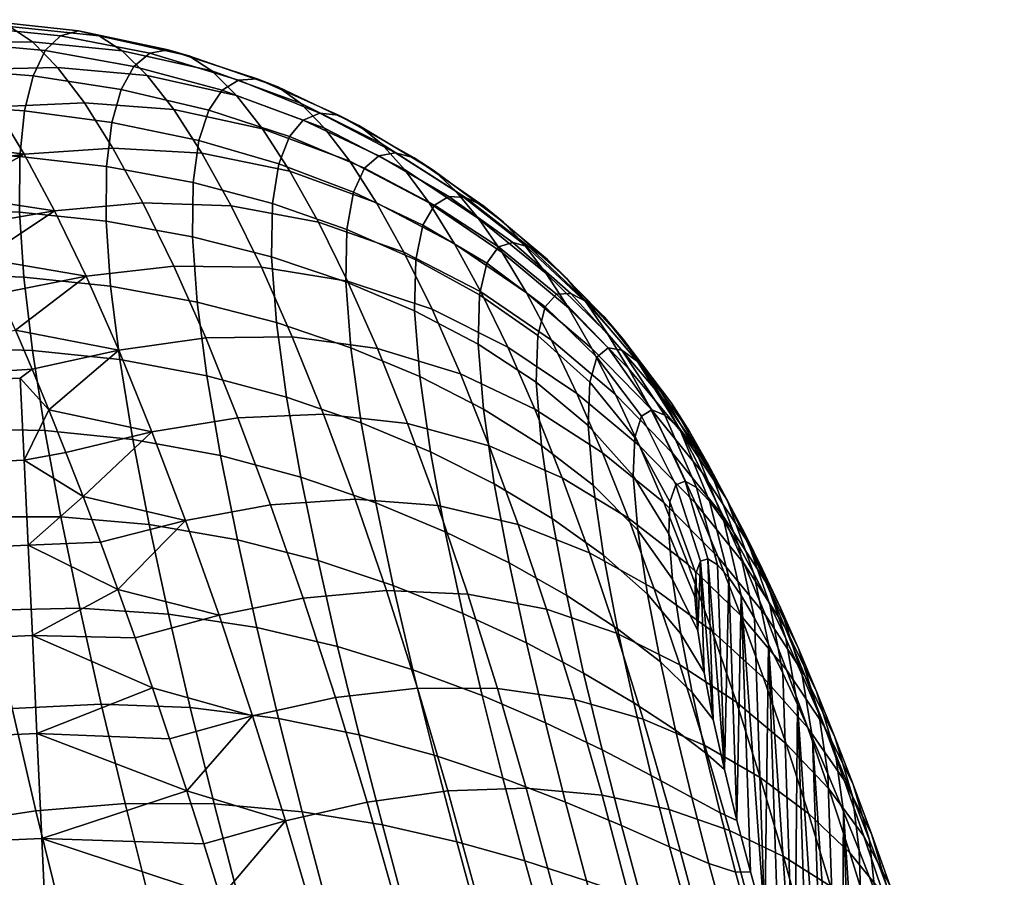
# Model space of a CAD drawing. Extents: x -120 to 2831, y -92 to 75.
# Tile 218 of 643: x 1072 to 1091, y 39 to 55. Entities that reach past the tile are written whole.
import ezdxf

# ---------------------------------------------------------------- set-up
doc = ezdxf.new("R2010")
doc.units = 0
doc.layers.add('GLASS', color=18, linetype='CONTINUOUS')

msp = doc.modelspace()

# ---------------------------------------------------------------- meshes
at = {"layer": 'GLASS'}
mesh = msp.add_polyface(dxfattribs=at)
corners = [(1071.797, 50.1, 93.382), (1070.125, 50.162, 93.488), (1070.284, 48.736, 95.112), (1071.964, 48.685, 94.977), (1073.474, 49.922, 93.214), (1073.65, 48.507, 94.776), (1071.714, 51.356, 91.643), (1070.045, 51.429, 91.726), (1073.387, 51.177, 91.491), (1071.719, 52.43, 89.784), (1070.046, 52.518, 89.849), (1073.396, 52.237, 89.639), (1071.808, 53.308, 87.836), (1070.126, 53.419, 87.878), (1073.497, 53.085, 87.704), (1071.975, 53.989, 85.828), (1070.281, 54.124, 85.837), (1073.677, 53.726, 85.722), (1072.21, 54.473, 83.779), (1070.503, 54.631, 83.746), (1073.924, 54.17, 83.716), (1070.788, 54.936, 81.624), (1069.088, 54.976, 81.46), (1068.815, 54.672, 83.629), (1072.506, 54.761, 81.707), (1074.229, 54.422, 81.7), (1071.13, 55.04, 79.489), (1069.421, 55.071, 79.278), (1072.856, 54.857, 79.627), (1074.585, 54.49, 79.684), (1071.524, 54.942, 77.36), (1069.808, 54.956, 77.105), (1073.255, 54.76, 77.554), (1074.987, 54.375, 77.682), (1071.965, 54.645, 75.254), (1070.245, 54.634, 74.959), (1073.697, 54.472, 75.504), (1072.448, 54.15, 73.19), (1070.727, 54.109, 72.861), (1074.178, 53.996, 73.491), (1072.967, 53.464, 71.184), (1071.249, 53.387, 70.828), (1074.693, 53.336, 71.533), (1073.519, 52.591, 69.254), (1071.806, 52.475, 68.878), (1074.097, 51.537, 67.416), (1072.392, 51.381, 67.029), (1074.695, 50.312, 65.685), (1073.002, 50.115, 65.296), (1068.776, 54.256, 73.566), (1069.277, 53.591, 71.479), (1069.819, 52.729, 69.476), (1069.544, 53.184, 70.466), (1070.396, 51.682, 67.573), (1070.104, 52.228, 68.511), (1070.696, 51.092, 66.665), (1071.003, 50.459, 65.788), (1071.634, 49.072, 64.136), (1071.316, 49.785, 64.944), (1073.631, 48.689, 63.695)]
mesh.append_faces([[corners[k] for k in face] for face in [(0, 1, 2, 3), (4, 0, 3, 5), (6, 7, 1, 0), (8, 6, 0, 4), (9, 10, 7, 6), (11, 9, 6, 8), (12, 13, 10, 9), (14, 12, 9, 11), (15, 16, 13, 12), (17, 15, 12, 14), (18, 19, 16, 15), (20, 18, 15, 17), (21, 22, 23, 19), (24, 21, 19, 18), (25, 24, 18, 20), (26, 27, 22, 21), (28, 26, 21, 24), (29, 28, 24, 25), (30, 31, 27, 26), (32, 30, 26, 28), (33, 32, 28, 29), (34, 35, 31, 30), (36, 34, 30, 32), (37, 38, 35, 34), (39, 37, 34, 36), (40, 41, 38, 37), (42, 40, 37, 39), (43, 44, 41, 40), (45, 46, 44, 43), (47, 48, 46, 45), (38, 49, 35, 35), (41, 50, 38, 38), (44, 51, 52, 41), (44, 53, 54, 54), (46, 55, 53, 53), (44, 54, 51, 51), (44, 46, 53, 53), (56, 55, 46, 46), (48, 56, 46, 46), (57, 58, 48, 48), (56, 48, 58, 58), (59, 57, 48, 48), (52, 50, 41, 41)]])
mesh = msp.add_polyface(dxfattribs=at)
corners = [(1075.146, 49.618, 92.972), (1073.474, 49.922, 93.214), (1073.65, 48.507, 94.776), (1075.332, 48.193, 94.497), (1075.055, 50.878, 91.261), (1073.387, 51.177, 91.491), (1076.584, 50.488, 90.975), (1076.678, 49.22, 92.672), (1078.016, 50.009, 90.634), (1078.113, 48.736, 92.312), (1075.068, 51.924, 89.409), (1073.396, 52.237, 89.639), (1076.601, 51.519, 89.122), (1078.036, 51.02, 88.784), (1075.179, 52.735, 87.48), (1073.497, 53.085, 87.704), (1076.722, 52.287, 87.197), (1078.166, 51.741, 86.868), (1075.372, 53.323, 85.523), (1073.677, 53.726, 85.722), (1076.926, 52.814, 85.263), (1078.379, 52.201, 84.961), (1075.631, 53.708, 83.561), (1073.924, 54.17, 83.716), (1077.194, 53.131, 83.347), (1078.654, 52.443, 83.096), (1075.944, 53.905, 81.607), (1074.229, 54.422, 81.7), (1077.513, 53.263, 81.458), (1078.975, 52.502, 81.277), (1076.304, 53.926, 79.667), (1074.585, 54.49, 79.684), (1077.874, 53.226, 79.599), (1079.334, 52.4, 79.506), (1076.705, 53.776, 77.75), (1074.987, 54.375, 77.682), (1078.27, 53.029, 77.774), (1075.427, 54.081, 75.704), (1073.697, 54.472, 75.504), (1073.255, 54.76, 77.554), (1077.14, 53.459, 75.862), (1078.697, 52.679, 75.986), (1075.902, 53.609, 73.764), (1074.178, 53.996, 73.491), (1077.605, 52.979, 74.015), (1079.15, 52.179, 74.241), (1076.407, 52.963, 71.874), (1074.693, 53.336, 71.533), (1078.096, 52.337, 72.218), (1075.235, 52.494, 69.643), (1073.519, 52.591, 69.254), (1072.967, 53.464, 71.184), (1076.937, 52.146, 70.049), (1078.609, 51.536, 70.482), (1075.801, 51.478, 67.838), (1074.097, 51.537, 67.416), (1077.486, 51.163, 68.303), (1079.138, 50.582, 68.821), (1076.385, 50.293, 66.132), (1074.695, 50.312, 65.685), (1078.052, 50.018, 66.649), (1075.31, 48.924, 64.078), (1073.631, 48.689, 63.695), (1073.002, 50.115, 65.296), (1076.982, 48.948, 64.542), (1078.628, 48.719, 65.103)]
mesh.append_faces([[corners[k] for k in face] for face in [(0, 1, 2, 3), (4, 5, 1, 0), (6, 4, 0, 7), (8, 6, 7, 9), (10, 11, 5, 4), (12, 10, 4, 6), (13, 12, 6, 8), (14, 15, 11, 10), (16, 14, 10, 12), (17, 16, 12, 13), (18, 19, 15, 14), (20, 18, 14, 16), (21, 20, 16, 17), (22, 23, 19, 18), (24, 22, 18, 20), (25, 24, 20, 21), (26, 27, 23, 22), (28, 26, 22, 24), (29, 28, 24, 25), (30, 31, 27, 26), (32, 30, 26, 28), (33, 32, 28, 29), (34, 35, 31, 30), (36, 34, 30, 32), (37, 38, 39, 35), (40, 37, 35, 34), (41, 40, 34, 36), (42, 43, 38, 37), (44, 42, 37, 40), (45, 44, 40, 41), (46, 47, 43, 42), (48, 46, 42, 44), (49, 50, 51, 47), (52, 49, 47, 46), (53, 52, 46, 48), (54, 55, 50, 49), (56, 54, 49, 52), (57, 56, 52, 53), (58, 59, 55, 54), (60, 58, 54, 56), (61, 62, 63, 59), (64, 61, 59, 58), (65, 64, 58, 60)]])
mesh = msp.add_polyface(dxfattribs=at)
corners = [(1079.446, 48.177, 91.89), (1078.113, 48.736, 92.312), (1078.315, 47.286, 93.749), (1079.653, 46.723, 93.272), (1080.674, 47.548, 91.401), (1080.883, 46.104, 92.717), (1081.794, 46.85, 90.835), (1082.001, 45.437, 92.069), (1079.346, 49.446, 90.241), (1078.016, 50.009, 90.634), (1080.574, 48.802, 89.797), (1081.695, 48.069, 89.298), (1079.37, 50.433, 88.406), (1078.036, 51.02, 88.784), (1080.6, 49.754, 87.994), (1081.723, 48.973, 87.555), (1079.506, 51.102, 86.508), (1078.166, 51.741, 86.868), (1080.74, 50.366, 86.133), (1081.864, 49.524, 85.756), (1079.726, 51.491, 84.638), (1078.379, 52.201, 84.961), (1080.964, 50.683, 84.314), (1082.087, 49.771, 84.008), (1080.005, 51.655, 82.83), (1078.654, 52.443, 83.096), (1081.243, 50.77, 82.574), (1080.326, 51.638, 81.089), (1078.975, 52.502, 81.277), (1081.562, 50.678, 80.919), (1080.681, 51.467, 79.41), (1079.334, 52.4, 79.506), (1081.909, 50.441, 79.339), (1079.724, 52.149, 77.779), (1078.27, 53.029, 77.774), (1077.874, 53.226, 79.599), (1081.061, 51.16, 77.789), (1082.277, 50.077, 77.827), (1080.14, 51.759, 76.098), (1078.697, 52.679, 75.986), (1081.464, 50.726, 76.221), (1080.578, 51.233, 74.467), (1079.15, 52.179, 74.241), (1081.884, 50.172, 74.709), (1079.625, 51.533, 72.549), (1078.096, 52.337, 72.218), (1077.605, 52.979, 74.015), (1081.034, 50.577, 72.889), (1082.32, 49.503, 73.252), (1080.118, 50.743, 70.917), (1078.609, 51.536, 70.482), (1081.505, 49.793, 71.372), (1080.625, 49.812, 69.355), (1079.138, 50.582, 68.821), (1081.988, 48.884, 69.922), (1079.681, 49.477, 67.245), (1078.052, 50.018, 66.649), (1077.486, 51.163, 68.303), (1081.143, 48.745, 67.874), (1082.479, 47.853, 68.547), (1080.232, 48.228, 65.768), (1078.628, 48.719, 65.103), (1081.667, 47.546, 66.484), (1080.787, 46.841, 64.404), (1079.21, 47.273, 63.677), (1082.195, 46.221, 65.197), (1079.793, 45.689, 62.387), (1078.195, 45.812, 61.766), (1077.587, 47.45, 63.082)]
mesh.append_faces([[corners[k] for k in face] for face in [(0, 1, 2, 3), (4, 0, 3, 5), (6, 4, 5, 7), (8, 9, 1, 0), (10, 8, 0, 4), (11, 10, 4, 6), (12, 13, 9, 8), (14, 12, 8, 10), (15, 14, 10, 11), (16, 17, 13, 12), (18, 16, 12, 14), (19, 18, 14, 15), (20, 21, 17, 16), (22, 20, 16, 18), (23, 22, 18, 19), (24, 25, 21, 20), (26, 24, 20, 22), (27, 28, 25, 24), (29, 27, 24, 26), (30, 31, 28, 27), (32, 30, 27, 29), (33, 34, 35, 31), (36, 33, 31, 30), (37, 36, 30, 32), (38, 39, 34, 33), (40, 38, 33, 36), (41, 42, 39, 38), (43, 41, 38, 40), (44, 45, 46, 42), (47, 44, 42, 41), (48, 47, 41, 43), (49, 50, 45, 44), (51, 49, 44, 47), (52, 53, 50, 49), (54, 52, 49, 51), (55, 56, 57, 53), (58, 55, 53, 52), (59, 58, 52, 54), (60, 61, 56, 55), (62, 60, 55, 58), (63, 64, 61, 60), (65, 63, 60, 62), (66, 67, 68, 64)]])
mesh = msp.add_polyface(dxfattribs=at)
corners = [(1082.697, 47.233, 88.735), (1081.695, 48.069, 89.298), (1081.794, 46.85, 90.835), (1082.793, 46.078, 90.171), (1082.726, 48.072, 87.092), (1081.723, 48.973, 87.555), (1083.596, 47.003, 86.603), (1083.569, 46.258, 88.085), (1082.864, 48.556, 85.393), (1081.864, 49.524, 85.756), (1083.726, 47.412, 85.063), (1084.389, 46.085, 84.805), (1084.277, 45.758, 86.109), (1083.081, 48.736, 83.748), (1082.087, 49.771, 84.008), (1083.929, 47.533, 83.567), (1084.568, 46.16, 83.52), (1082.363, 49.785, 82.353), (1081.243, 50.77, 82.574), (1080.964, 50.683, 84.314), (1083.348, 48.687, 82.199), (1084.178, 47.435, 82.158), (1084.791, 46.039, 82.294), (1082.674, 49.624, 80.793), (1081.562, 50.678, 80.919), (1083.647, 48.467, 80.75), (1084.458, 47.176, 80.843), (1085.043, 45.771, 81.137), (1083.01, 49.324, 79.32), (1081.909, 50.441, 79.339), (1083.968, 48.117, 79.391), (1084.758, 46.794, 79.612), (1083.364, 48.91, 77.922), (1082.277, 50.077, 77.827), (1084.304, 47.662, 78.112), (1085.072, 46.317, 78.458), (1082.664, 49.6, 76.377), (1081.464, 50.726, 76.221), (1081.061, 51.16, 77.789), (1083.733, 48.394, 76.592), (1084.652, 47.117, 76.904), (1085.396, 45.76, 77.373), (1083.065, 49.018, 74.986), (1081.884, 50.172, 74.709), (1084.113, 47.788, 75.325), (1085.009, 46.495, 75.76), (1083.479, 48.336, 73.655), (1082.32, 49.503, 73.252), (1084.503, 47.097, 74.12), (1085.374, 45.801, 74.677), (1082.767, 48.722, 71.857), (1081.505, 49.793, 71.372), (1081.034, 50.577, 72.889), (1083.902, 47.559, 72.384), (1084.9, 46.326, 72.974), (1083.224, 47.833, 70.526), (1081.988, 48.884, 69.922), (1084.332, 46.691, 71.177), (1085.303, 45.479, 71.89), (1083.688, 46.839, 69.267), (1082.479, 47.853, 68.547), (1084.767, 45.733, 70.036), (1082.976, 46.706, 67.258), (1081.667, 47.546, 66.484), (1081.143, 48.745, 67.874), (1084.156, 45.744, 68.086)]
mesh.append_faces([[corners[k] for k in face] for face in [(0, 1, 2, 3), (4, 5, 1, 0), (6, 4, 0, 7), (8, 9, 5, 4), (10, 8, 4, 6), (11, 10, 6, 12), (13, 14, 9, 8), (15, 13, 8, 10), (16, 15, 10, 11), (17, 18, 19, 14), (20, 17, 14, 13), (21, 20, 13, 15), (22, 21, 15, 16), (23, 24, 18, 17), (25, 23, 17, 20), (26, 25, 20, 21), (27, 26, 21, 22), (28, 29, 24, 23), (30, 28, 23, 25), (31, 30, 25, 26), (32, 33, 29, 28), (34, 32, 28, 30), (35, 34, 30, 31), (36, 37, 38, 33), (39, 36, 33, 32), (40, 39, 32, 34), (41, 40, 34, 35), (42, 43, 37, 36), (44, 42, 36, 39), (45, 44, 39, 40), (46, 47, 43, 42), (48, 46, 42, 44), (49, 48, 44, 45), (50, 51, 52, 47), (53, 50, 47, 46), (54, 53, 46, 48), (55, 56, 51, 50), (57, 55, 50, 53), (58, 57, 53, 54), (59, 60, 56, 55), (61, 59, 55, 57), (62, 63, 64, 60), (65, 62, 60, 59)]])
mesh = msp.add_polyface(dxfattribs=at)
corners = [(1071.964, 43.175, 59.641), (1071.881, 44.919, 60.664), (1073.612, 44.068, 60.107), (1072.944, 45.863, 61.283), (1071.802, 46.564, 61.839), (1072.612, 46.715, 61.936), (1074.281, 42.168, 59.111), (1072.052, 41.282, 58.753), (1073.946, 43.13, 59.586), (1073.277, 44.98, 60.673), (1074.593, 43.592, 98.428), (1072.877, 43.704, 98.787), (1073.293, 41.852, 99.714), (1075.012, 41.789, 99.303), (1076.299, 43.33, 97.942), (1076.719, 41.576, 98.743), (1077.859, 42.962, 97.369), (1078.276, 41.259, 98.084), (1074.221, 45.322, 97.382), (1072.512, 45.469, 97.685), (1075.922, 45.025, 96.972), (1077.48, 44.625, 96.486), (1078.932, 44.142, 95.916), (1079.311, 42.515, 96.704), (1073.903, 46.965, 96.166), (1072.205, 47.135, 96.414), (1075.596, 46.651, 95.827), (1077.147, 46.237, 95.422), (1078.596, 45.739, 94.942), (1073.65, 48.507, 94.776), (1071.964, 48.685, 94.977), (1075.332, 48.193, 94.497), (1076.873, 47.782, 94.157), (1078.315, 47.286, 93.749), (1076.678, 49.22, 92.672), (1075.146, 49.618, 92.972), (1078.113, 48.736, 92.312), (1075.934, 47.384, 62.609), (1074.272, 47.113, 62.239), (1073.631, 48.689, 63.695), (1075.31, 48.924, 64.078), (1077.587, 47.45, 63.082), (1076.982, 48.948, 64.542), (1079.21, 47.273, 63.677), (1078.628, 48.719, 65.103), (1076.564, 45.704, 61.292), (1074.92, 45.401, 60.943), (1078.195, 45.812, 61.766), (1077.193, 43.897, 60.141), (1075.57, 43.569, 59.818), (1078.8, 44.045, 60.608), (1077.815, 41.977, 59.167), (1076.215, 41.629, 58.875), (1079.398, 42.163, 59.622), (1072.282, 47.536, 62.63), (1071.956, 48.322, 63.364), (1072.944, 45.863, 61.283), (1072.612, 46.715, 61.936), (1073.277, 44.98, 60.673), (1073.946, 43.13, 59.586), (1073.612, 44.068, 60.107), (1074.281, 42.168, 59.111)]
mesh.append_faces([[corners[k] for k in face] for face in [(0, 1, 2, 2), (3, 4, 5, 5), (6, 7, 0, 0), (8, 0, 2, 2), (6, 0, 8, 8), (3, 9, 1, 1), (2, 1, 9, 9), (10, 11, 12, 13), (14, 10, 13, 15), (16, 14, 15, 17), (18, 19, 11, 10), (20, 18, 10, 14), (21, 20, 14, 16), (22, 21, 16, 23), (24, 25, 19, 18), (26, 24, 18, 20), (27, 26, 20, 21), (28, 27, 21, 22), (29, 30, 25, 24), (31, 29, 24, 26), (32, 31, 26, 27), (33, 32, 27, 28), (34, 35, 31, 32), (36, 34, 32, 33), (37, 38, 39, 40), (41, 37, 40, 42), (43, 41, 42, 44), (45, 46, 38, 37), (47, 45, 37, 41), (48, 49, 46, 45), (50, 48, 45, 47), (51, 52, 49, 48), (53, 51, 48, 50), (39, 54, 55, 55), (38, 56, 57, 57), (46, 58, 56, 56), (38, 57, 54, 54), (49, 59, 60, 60), (52, 61, 59, 49), (46, 60, 58, 58), (39, 38, 54, 54), (60, 46, 49, 49), (46, 56, 38, 38)]])
mesh = msp.add_polyface(dxfattribs=at)
corners = [(1064.546, 42.851, 59.593), (1071.964, 43.175, 59.641), (1072.052, 41.282, 58.753), (1064.634, 40.959, 58.705), (1064.384, 46.241, 61.791), (1071.802, 46.564, 61.839), (1071.881, 44.919, 60.664), (1064.463, 44.596, 60.616), (1064.306, 47.824, 63.157), (1071.724, 48.147, 63.205), (1067.079, 47.758, 96.037), (1064.062, 48.694, 94.964), (1064.12, 47.141, 96.456), (1064.187, 45.408, 97.824), (1067.322, 46.049, 97.475), (1064.261, 43.511, 99.039), (1067.626, 44.212, 98.733), (1067.99, 42.268, 99.8), (1064.344, 41.468, 100.071), (1067.193, 46.921, 96.778), (1066.983, 48.559, 95.254), (1067.467, 45.145, 98.128), (1068.192, 41.262, 100.258), (1067.801, 43.252, 99.291), (1072.282, 47.536, 62.63), (1072.944, 45.863, 61.283), (1071.634, 49.072, 64.136), (1071.956, 48.322, 63.364), (1072.612, 46.715, 61.936), (1071.166, 43.665, 99.033), (1069.474, 43.498, 99.189), (1069.874, 41.554, 100.157), (1071.575, 41.767, 99.99), (1072.877, 43.704, 98.787), (1073.293, 41.852, 99.714), (1070.81, 45.47, 97.896), (1069.128, 45.346, 98.033), (1072.512, 45.469, 97.685), (1070.514, 47.166, 96.586), (1068.843, 47.079, 96.698), (1072.205, 47.135, 96.414), (1070.284, 48.736, 95.112), (1068.623, 48.68, 95.197), (1071.964, 48.685, 94.977), (1067.626, 44.212, 98.733), (1067.801, 43.252, 99.291), (1067.467, 45.145, 98.128), (1067.99, 42.268, 99.8), (1067.193, 46.921, 96.778), (1067.322, 46.049, 97.475), (1067.079, 47.758, 96.037), (1066.983, 48.559, 95.254), (1071.634, 49.072, 64.136), (1073.631, 48.689, 63.695), (1071.956, 48.322, 63.364)]
mesh.append_faces([[corners[k] for k in face] for face in [(0, 1, 2, 3), (4, 5, 6, 7), (8, 9, 5, 4), (7, 6, 1, 0), (10, 11, 12, 12), (12, 13, 14, 14), (13, 15, 16, 16), (17, 15, 18, 18), (12, 19, 10, 10), (11, 10, 20, 20), (13, 16, 21, 21), (13, 21, 14, 14), (12, 14, 19, 19), (18, 22, 17, 17), (15, 17, 23, 23), (15, 23, 16, 16), (5, 9, 24, 24), (6, 5, 25, 25), (26, 27, 8, 8), (9, 8, 27, 27), (9, 27, 24, 24), (24, 28, 5, 5), (29, 30, 31, 32), (33, 29, 32, 34), (35, 36, 30, 29), (37, 35, 29, 33), (38, 39, 36, 35), (40, 38, 35, 37), (41, 42, 39, 38), (43, 41, 38, 40), (44, 45, 30, 30), (46, 44, 36, 36), (45, 47, 30, 30), (48, 49, 39, 39), (50, 48, 39, 39), (51, 50, 42, 42), (49, 46, 36, 36), (47, 31, 30, 30), (44, 30, 36, 36), (42, 50, 39, 39), (39, 49, 36, 36), (52, 53, 54, 54)]])
mesh = msp.add_polyface(dxfattribs=at)
corners = [(1084.759, 43.923, 86.547), (1084.814, 43.268, 87.337), (1084.777, 44.376, 85.626), (1080.275, 43.605, 95.265), (1078.932, 44.142, 95.916), (1079.311, 42.515, 96.704), (1080.649, 42.016, 95.951), (1081.503, 43.034, 94.525), (1081.87, 41.492, 95.108), (1082.609, 42.451, 93.683), (1082.965, 40.968, 94.164), (1079.938, 45.181, 94.385), (1078.596, 45.739, 94.942), (1081.169, 44.579, 93.743), (1082.282, 43.949, 93.002), (1083.263, 43.307, 92.134), (1083.577, 41.88, 92.713), (1084.092, 42.667, 91.084), (1084.383, 41.346, 91.563), (1079.653, 46.723, 93.272), (1078.315, 47.286, 93.749), (1080.883, 46.104, 92.717), (1082.001, 45.437, 92.069), (1082.993, 44.73, 91.303), (1083.841, 43.977, 90.369), (1084.486, 43.212, 89.244), (1084.705, 42.074, 89.832), (1082.793, 46.078, 90.171), (1081.794, 46.85, 90.835), (1083.656, 45.212, 89.369), (1084.327, 44.265, 88.416), (1083.569, 46.258, 88.085), (1082.697, 47.233, 88.735), (1084.253, 45.143, 87.348), (1084.277, 45.758, 86.109), (1083.596, 47.003, 86.603), (1085.206, 44.69, 68.967), (1084.156, 45.744, 68.086), (1083.688, 46.839, 69.267), (1084.767, 45.733, 70.036), (1083.475, 45.445, 66.063), (1082.195, 46.221, 65.197), (1081.667, 47.546, 66.484), (1082.976, 46.706, 67.258), (1084.626, 44.55, 66.99), (1081.342, 45.324, 63.164), (1079.793, 45.689, 62.387), (1079.21, 47.273, 63.677), (1080.787, 46.841, 64.404), (1082.722, 44.777, 64.026), (1083.973, 44.078, 64.972), (1085.094, 43.264, 65.988), (1080.373, 43.978, 61.246), (1078.8, 44.045, 60.608), (1078.195, 45.812, 61.766), (1081.894, 43.686, 62.063), (1083.245, 43.22, 62.98), (1084.467, 42.611, 63.995), (1085.559, 41.891, 65.088), (1080.944, 42.153, 60.267), (1079.398, 42.163, 59.622), (1082.436, 41.939, 61.113), (1083.759, 41.563, 62.073), (1084.953, 41.052, 63.142), (1084.938, 42.46, 87.96), (1084.814, 43.268, 87.337), (1084.759, 43.923, 86.547), (1084.389, 46.085, 84.805), (1084.777, 44.376, 85.626), (1084.865, 44.616, 84.63), (1084.568, 46.16, 83.52), (1085.01, 44.661, 83.613)]
mesh.append_faces([[corners[k] for k in face] for face in [(0, 1, 2, 2), (3, 4, 5, 6), (7, 3, 6, 8), (9, 7, 8, 10), (11, 12, 4, 3), (13, 11, 3, 7), (14, 13, 7, 9), (15, 14, 9, 16), (17, 15, 16, 18), (19, 20, 12, 11), (21, 19, 11, 13), (22, 21, 13, 14), (23, 22, 14, 15), (24, 23, 15, 17), (25, 24, 17, 26), (27, 28, 22, 23), (29, 27, 23, 24), (30, 29, 24, 25), (31, 32, 27, 29), (33, 31, 29, 30), (34, 35, 31, 33), (36, 37, 38, 39), (40, 41, 42, 43), (44, 40, 43, 37), (45, 46, 47, 48), (49, 45, 48, 41), (50, 49, 41, 40), (51, 50, 40, 44), (52, 53, 54, 46), (55, 52, 46, 45), (56, 55, 45, 49), (57, 56, 49, 50), (58, 57, 50, 51), (59, 60, 53, 52), (61, 59, 52, 55), (62, 61, 55, 56), (63, 62, 56, 57), (30, 25, 64, 65), (33, 30, 65, 66), (67, 34, 68, 69), (70, 67, 69, 71), (34, 33, 66, 68)]])
mesh = msp.add_polyface(dxfattribs=at)
corners = [(1085.114, 41.553, 88.412), (1085.329, 40.592, 88.711), (1085.01, 44.661, 83.613), (1084.865, 44.616, 84.63), (1084.938, 42.46, 87.96), (1084.814, 43.268, 87.337), (1084.777, 44.376, 85.626), (1085.196, 44.543, 82.608), (1085.571, 39.606, 88.878), (1085.653, 43.947, 80.694), (1085.414, 44.297, 81.632), (1086.106, 37.62, 88.899), (1085.909, 43.514, 79.796), (1085.315, 45.389, 80.048), (1084.758, 46.794, 79.612), (1084.458, 47.176, 80.843), (1085.043, 45.771, 81.137), (1085.602, 44.919, 79.023), (1085.072, 46.317, 78.458), (1085.899, 44.376, 78.055), (1085.396, 45.76, 77.373), (1085.728, 45.136, 76.349), (1085.009, 46.495, 75.76), (1084.652, 47.117, 76.904), (1086.204, 43.773, 77.141), (1086.067, 44.451, 75.384), (1085.374, 45.801, 74.677), (1086.516, 43.117, 76.277), (1085.745, 45.041, 73.653), (1084.9, 46.326, 72.974), (1084.503, 47.097, 74.12), (1086.41, 43.713, 74.473), (1086.833, 42.414, 75.462), (1086.12, 44.221, 72.687), (1085.303, 45.479, 71.89), (1086.757, 42.926, 73.616), (1087.153, 41.671, 74.692), (1085.71, 44.56, 70.867), (1084.767, 45.733, 70.036), (1084.332, 46.691, 71.177), (1086.498, 43.342, 71.778), (1087.107, 42.093, 72.81), (1086.119, 43.571, 69.911), (1085.206, 44.69, 68.967), (1086.879, 42.408, 70.928), (1087.459, 41.217, 72.057), (1085.646, 43.565, 67.976), (1084.626, 44.55, 66.99), (1084.156, 45.744, 68.086), (1086.53, 42.515, 69.022), (1087.26, 41.422, 70.139), (1086.085, 42.362, 67.067), (1085.094, 43.264, 65.988), (1086.94, 41.395, 68.207), (1086.521, 41.086, 66.247), (1085.559, 41.891, 65.088), (1084.486, 43.212, 89.244), (1084.705, 42.074, 89.832), (1085.114, 41.553, 88.412), (1084.938, 42.46, 87.96), (1084.791, 46.039, 82.294), (1084.568, 46.16, 83.52), (1085.01, 44.661, 83.613), (1085.196, 44.543, 82.608), (1085.414, 44.297, 81.632), (1085.653, 43.947, 80.694), (1085.909, 43.514, 79.796), (1086.177, 43.012, 78.938), (1086.455, 42.453, 78.119), (1086.74, 41.844, 77.339), (1087.031, 41.192, 76.597)]
mesh.append_faces([[corners[k] for k in face] for face in [(0, 1, 2, 2), (3, 4, 0, 0), (4, 3, 5, 5), (3, 0, 2, 2), (5, 3, 6, 6), (2, 1, 7, 7), (8, 9, 10, 10), (9, 11, 12, 12), (10, 7, 1, 1), (13, 14, 15, 16), (17, 18, 14, 13), (19, 20, 18, 17), (21, 22, 23, 20), (24, 21, 20, 19), (25, 26, 22, 21), (27, 25, 21, 24), (28, 29, 30, 26), (31, 28, 26, 25), (32, 31, 25, 27), (33, 34, 29, 28), (35, 33, 28, 31), (36, 35, 31, 32), (37, 38, 39, 34), (40, 37, 34, 33), (41, 40, 33, 35), (42, 43, 38, 37), (44, 42, 37, 40), (45, 44, 40, 41), (46, 47, 48, 43), (49, 46, 43, 42), (50, 49, 42, 44), (51, 52, 47, 46), (53, 51, 46, 49), (54, 55, 52, 51), (56, 57, 58, 59), (60, 61, 62, 63), (16, 60, 63, 64), (17, 13, 65, 66), (24, 19, 67, 68), (27, 24, 68, 69), (19, 17, 66, 67), (13, 16, 64, 65), (32, 27, 69, 70)]])
mesh = msp.add_polyface(dxfattribs=at)
corners = [(1085.832, 38.612, 88.935), (1086.106, 37.62, 88.899), (1085.653, 43.947, 80.694), (1085.571, 39.606, 88.878), (1085.414, 44.297, 81.632), (1085.329, 40.592, 88.711), (1086.177, 43.012, 78.938), (1085.909, 43.514, 79.796), (1080.159, 39.194, 97.789), (1078.724, 39.521, 98.639), (1079.198, 37.755, 99.037), (1080.619, 37.51, 98.108), (1081.475, 38.824, 96.842), (1081.917, 37.225, 97.075), (1082.668, 38.44, 95.802), (1083.089, 36.93, 95.947), (1083.728, 38.07, 94.665), (1084.127, 36.653, 94.727), (1079.722, 40.864, 97.324), (1078.276, 41.259, 98.084), (1081.052, 40.422, 96.471), (1082.26, 39.96, 95.526), (1083.339, 39.508, 94.482), (1084.27, 39.098, 93.323), (1084.636, 37.751, 93.42), (1085.027, 38.773, 92.002), (1085.367, 37.532, 92.029), (1085.543, 38.607, 90.525), (1085.851, 37.484, 90.506), (1079.311, 42.515, 96.704), (1077.859, 42.962, 97.369), (1080.649, 42.016, 95.951), (1081.87, 41.492, 95.108), (1082.965, 40.968, 94.164), (1083.915, 40.474, 93.096), (1084.698, 40.046, 91.855), (1085.245, 39.751, 90.436), (1083.577, 41.88, 92.713), (1082.609, 42.451, 93.683), (1084.383, 41.346, 91.563), (1084.963, 40.911, 90.215), (1084.705, 42.074, 89.832), (1084.092, 42.667, 91.084), (1086.018, 40.437, 64.297), (1084.953, 41.052, 63.142), (1084.467, 42.611, 63.995), (1085.559, 41.891, 65.088), (1079.984, 40.18, 58.82), (1078.426, 39.961, 58.384), (1077.815, 41.977, 59.167), (1079.398, 42.163, 59.622), (1081.502, 40.227, 59.464), (1080.944, 42.153, 60.267), (1082.966, 40.095, 60.325), (1082.436, 41.939, 61.113), (1084.262, 39.814, 61.315), (1083.759, 41.563, 62.073), (1085.429, 39.411, 62.424), (1086.468, 38.911, 63.625), (1080.551, 38.114, 58.213), (1079.02, 37.867, 57.801), (1082.042, 38.218, 58.847), (1083.479, 38.168, 59.712), (1084.749, 37.987, 60.717), (1085.892, 37.697, 61.849), (1086.906, 37.319, 63.08), (1086.106, 37.62, 88.899), (1085.832, 38.612, 88.935), (1085.571, 39.606, 88.878), (1085.329, 40.592, 88.711), (1085.114, 41.553, 88.412)]
mesh.append_faces([[corners[k] for k in face] for face in [(0, 1, 2, 2), (2, 3, 0, 0), (4, 5, 3, 3), (6, 7, 1, 1), (8, 9, 10, 11), (12, 8, 11, 13), (14, 12, 13, 15), (16, 14, 15, 17), (18, 19, 9, 8), (20, 18, 8, 12), (21, 20, 12, 14), (22, 21, 14, 16), (23, 22, 16, 24), (25, 23, 24, 26), (27, 25, 26, 28), (29, 30, 19, 18), (31, 29, 18, 20), (32, 31, 20, 21), (33, 32, 21, 22), (34, 33, 22, 23), (35, 34, 23, 25), (36, 35, 25, 27), (37, 38, 33, 34), (39, 37, 34, 35), (40, 39, 35, 36), (41, 42, 39, 40), (43, 44, 45, 46), (47, 48, 49, 50), (51, 47, 50, 52), (53, 51, 52, 54), (55, 53, 54, 56), (57, 55, 56, 44), (58, 57, 44, 43), (59, 60, 48, 47), (61, 59, 47, 51), (62, 61, 51, 53), (63, 62, 53, 55), (64, 63, 55, 57), (65, 64, 57, 58), (66, 67, 27, 28), (67, 68, 36, 27), (40, 36, 68, 69), (41, 40, 69, 70)]])
mesh = msp.add_polyface(dxfattribs=at)
corners = [(1086.979, 34.712, 88.355), (1087.28, 33.774, 88.055), (1086.74, 41.844, 77.339), (1086.682, 35.667, 88.6), (1086.391, 36.637, 88.784), (1086.177, 43.012, 78.938), (1086.106, 37.62, 88.899), (1087.031, 41.192, 76.597), (1086.455, 42.453, 78.119), (1087.583, 32.855, 87.705), (1087.327, 40.503, 75.892), (1087.928, 39.024, 74.592), (1088.195, 31.075, 86.87), (1088.232, 38.24, 73.997), (1087.626, 39.779, 75.224), (1087.477, 40.89, 73.968), (1087.107, 42.093, 72.81), (1086.757, 42.926, 73.616), (1087.153, 41.671, 74.692), (1087.802, 40.074, 73.288), (1087.459, 41.217, 72.057), (1087.813, 40.301, 71.356), (1087.26, 41.422, 70.139), (1086.879, 42.408, 70.928), (1088.13, 39.226, 72.653), (1087.642, 40.386, 69.412), (1086.94, 41.395, 68.207), (1086.53, 42.515, 69.022), (1088.167, 39.347, 70.707), (1088.458, 38.348, 72.062), (1087.348, 40.216, 67.468), (1086.521, 41.086, 66.247), (1086.085, 42.362, 67.067), (1088.022, 39.303, 68.75), (1088.52, 38.358, 70.113), (1088.787, 37.442, 71.516), (1086.953, 39.741, 65.523), (1086.018, 40.437, 64.297), (1085.559, 41.891, 65.088), (1087.752, 38.981, 66.811), (1088.4, 38.176, 68.157), (1088.873, 37.334, 69.575), (1089.115, 36.509, 71.016), (1087.377, 38.333, 64.901), (1086.468, 38.911, 63.625), (1088.151, 37.694, 66.241), (1088.775, 37.007, 67.635), (1089.223, 36.278, 69.095), (1089.443, 35.551, 70.565), (1087.792, 36.87, 64.388), (1086.906, 37.319, 63.08), (1088.544, 36.36, 65.762), (1089.146, 35.8, 67.189), (1087.331, 35.673, 62.668), (1086.338, 35.923, 61.426), (1085.892, 37.697, 61.849), (1086.833, 42.414, 75.462), (1087.031, 41.192, 76.597), (1087.327, 40.503, 75.892), (1087.626, 39.779, 75.224), (1087.928, 39.024, 74.592), (1088.232, 38.24, 73.997), (1088.538, 37.431, 73.439), (1088.844, 36.596, 72.919), (1089.151, 35.739, 72.438)]
mesh.append_faces([[corners[k] for k in face] for face in [(0, 1, 2, 2), (3, 0, 2, 2), (4, 5, 6, 6), (5, 4, 3, 3), (1, 7, 2, 2), (3, 2, 8, 8), (9, 10, 7, 7), (11, 12, 13, 13), (12, 11, 14, 14), (9, 14, 10, 10), (3, 8, 5, 5), (15, 16, 17, 18), (19, 20, 16, 15), (21, 22, 23, 20), (24, 21, 20, 19), (25, 26, 27, 22), (28, 25, 22, 21), (29, 28, 21, 24), (30, 31, 32, 26), (33, 30, 26, 25), (34, 33, 25, 28), (35, 34, 28, 29), (36, 37, 38, 31), (39, 36, 31, 30), (40, 39, 30, 33), (41, 40, 33, 34), (42, 41, 34, 35), (43, 44, 37, 36), (45, 43, 36, 39), (46, 45, 39, 40), (47, 46, 40, 41), (48, 47, 41, 42), (49, 50, 44, 43), (51, 49, 43, 45), (52, 51, 45, 46), (53, 54, 55, 50), (18, 56, 57, 58), (15, 18, 58, 59), (24, 19, 60, 61), (35, 29, 62, 63), (42, 35, 63, 64), (29, 24, 61, 62), (19, 15, 59, 60)]])
mesh = msp.add_polyface(dxfattribs=at)
corners = [(1062.998, 34.445, 57.071), (1064.923, 34.566, 57.107), (1065.023, 32.281, 57.001), (1063.188, 32.166, 56.966), (1064.823, 36.794, 57.439), (1072.242, 37.117, 57.487), (1072.341, 34.889, 57.155), (1064.923, 34.566, 57.107), (1072.441, 32.604, 57.049), (1065.023, 32.281, 57.001), (1064.634, 40.959, 58.705), (1072.052, 41.282, 58.753), (1072.145, 39.257, 58.027), (1064.727, 38.933, 57.979), (1064.344, 41.468, 100.071), (1064.432, 39.309, 100.899), (1068.408, 40.237, 100.665), (1064.526, 37.063, 101.502), (1064.624, 34.768, 101.87), (1069.388, 35.997, 101.768), (1068.876, 38.139, 101.322), (1069.94, 33.831, 101.999), (1064.724, 32.459, 101.999), (1068.636, 39.195, 101.02), (1069.127, 37.073, 101.572), (1068.192, 41.262, 100.258), (1069.66, 34.916, 101.91), (1070.229, 32.746, 102.035), (1070.526, 31.662, 102.017), (1076.234, 35.999, 57.293), (1074.614, 41.183, 58.684), (1074.944, 40.178, 58.305), (1073.635, 33.584, 101.892), (1071.927, 33.193, 102.02), (1072.525, 31.052, 101.968), (1074.228, 31.477, 101.867), (1073.067, 35.684, 101.714), (1071.357, 35.333, 101.863), (1072.531, 37.76, 101.335), (1070.821, 37.452, 101.499), (1072.032, 39.793, 100.759), (1070.325, 39.532, 100.929), (1073.753, 39.93, 100.461), (1074.252, 37.951, 101.023), (1071.575, 41.767, 99.99), (1069.874, 41.554, 100.157), (1073.293, 41.852, 99.714), (1070.229, 32.746, 102.035), (1070.526, 31.662, 102.017), (1069.94, 33.831, 101.999), (1069.388, 35.997, 101.768), (1069.66, 34.916, 101.91), (1068.876, 38.139, 101.322), (1069.127, 37.073, 101.572), (1068.636, 39.195, 101.02), (1068.408, 40.237, 100.665), (1068.192, 41.262, 100.258), (1067.99, 42.268, 99.8)]
mesh.append_faces([[corners[k] for k in face] for face in [(0, 1, 2, 3), (4, 5, 6, 7), (7, 6, 8, 9), (10, 11, 12, 13), (13, 12, 5, 4), (14, 15, 16, 16), (17, 18, 19, 19), (20, 15, 17, 17), (21, 18, 22, 22), (15, 23, 16, 16), (17, 24, 20, 20), (15, 20, 23, 23), (14, 16, 25, 25), (18, 26, 19, 19), (22, 27, 21, 21), (18, 21, 26, 26), (22, 28, 27, 27), (17, 19, 24, 24), (29, 6, 5, 5), (30, 31, 11, 11), (32, 33, 34, 35), (36, 37, 33, 32), (38, 39, 37, 36), (40, 41, 39, 38), (42, 40, 38, 43), (44, 45, 41, 40), (46, 44, 40, 42), (47, 48, 33, 33), (49, 47, 33, 33), (50, 51, 37, 37), (52, 53, 39, 39), (54, 52, 41, 41), (53, 50, 39, 39), (55, 45, 56, 56), (54, 41, 55, 55), (37, 51, 49, 49), (57, 56, 45, 45), (48, 34, 33, 33), (49, 33, 37, 37), (52, 39, 41, 41), (45, 55, 41, 41), (39, 50, 37, 37)]])
mesh = msp.add_polyface(dxfattribs=at)
corners = [(1072.441, 32.604, 57.049), (1072.341, 34.889, 57.155), (1076.849, 33.846, 57.097), (1072.242, 37.117, 57.487), (1072.145, 39.257, 58.027), (1075.598, 38.116, 57.697), (1072.052, 41.282, 58.753), (1074.944, 40.178, 58.305), (1077.145, 32.762, 57.079), (1077.434, 31.676, 57.115), (1075.918, 37.063, 57.469), (1076.234, 35.999, 57.293), (1076.545, 34.925, 57.169), (1075.273, 39.155, 57.976), (1074.614, 41.183, 58.684), (1074.281, 42.168, 59.111), (1075.345, 33.883, 101.579), (1073.635, 33.584, 101.892), (1074.228, 31.477, 101.867), (1075.929, 31.826, 101.568), (1077.041, 34.076, 101.048), (1077.61, 32.088, 101.032), (1078.706, 34.166, 100.284), (1079.256, 32.266, 100.248), (1074.785, 35.93, 101.397), (1073.067, 35.684, 101.714), (1076.492, 36.054, 100.88), (1078.173, 36.058, 100.15), (1074.252, 37.951, 101.023), (1072.531, 37.76, 101.335), (1075.967, 38.007, 100.531), (1077.661, 37.931, 99.847), (1075.472, 39.923, 100.005), (1073.753, 39.93, 100.461), (1077.175, 39.774, 99.378), (1078.724, 39.521, 98.639), (1079.198, 37.755, 99.037), (1075.012, 41.789, 99.303), (1073.293, 41.852, 99.714), (1076.719, 41.576, 98.743), (1078.276, 41.259, 98.084), (1078.426, 39.961, 58.384), (1076.851, 39.601, 58.125), (1076.215, 41.629, 58.875), (1077.815, 41.977, 59.167), (1079.02, 37.867, 57.801), (1077.471, 37.5, 57.576), (1074.614, 41.183, 58.684), (1074.281, 42.168, 59.111), (1075.273, 39.155, 57.976), (1074.944, 40.178, 58.305), (1075.918, 37.063, 57.469), (1075.598, 38.116, 57.697), (1076.234, 35.999, 57.293), (1076.849, 33.846, 57.097), (1076.545, 34.925, 57.169), (1078.07, 35.346, 57.237), (1077.434, 31.676, 57.115), (1077.145, 32.762, 57.079), (1078.642, 33.159, 57.112)]
mesh.append_faces([[corners[k] for k in face] for face in [(0, 1, 2, 2), (3, 4, 5, 5), (4, 6, 7, 7), (0, 8, 9, 9), (8, 0, 2, 2), (10, 11, 3, 3), (12, 1, 11, 11), (5, 10, 3, 3), (7, 13, 4, 4), (5, 4, 13, 13), (14, 6, 15, 15), (1, 12, 2, 2), (16, 17, 18, 19), (20, 16, 19, 21), (22, 20, 21, 23), (24, 25, 17, 16), (26, 24, 16, 20), (27, 26, 20, 22), (28, 29, 25, 24), (30, 28, 24, 26), (31, 30, 26, 27), (32, 33, 28, 30), (34, 32, 30, 31), (35, 34, 31, 36), (37, 38, 33, 32), (39, 37, 32, 34), (40, 39, 34, 35), (41, 42, 43, 44), (45, 46, 42, 41), (47, 48, 43, 43), (49, 50, 42, 42), (51, 52, 46, 46), (53, 51, 46, 46), (52, 49, 42, 42), (54, 55, 56, 56), (57, 58, 59, 59), (58, 54, 59, 59), (55, 53, 56, 56), (50, 47, 43, 43), (50, 43, 42, 42), (53, 46, 56, 56), (59, 54, 56, 56), (46, 52, 42, 42)]])
mesh = msp.add_polyface(dxfattribs=at)
corners = [(1089.457, 34.859, 71.999), (1089.72, 27.035, 84.084), (1089.762, 33.959, 71.603), (1089.151, 35.739, 72.438), (1088.844, 36.596, 72.919), (1089.114, 28.573, 85.311), (1088.232, 38.24, 73.997), (1088.195, 31.075, 86.87), (1088.502, 30.217, 86.389), (1087.626, 39.779, 75.224), (1087.889, 31.954, 87.309), (1087.583, 32.855, 87.705), (1087.031, 41.192, 76.597), (1087.28, 33.774, 88.055), (1088.808, 29.383, 85.869), (1088.538, 37.431, 73.439), (1086.774, 32.857, 91.242), (1086.161, 32.64, 92.809), (1086.549, 31.43, 92.444), (1087.132, 31.759, 90.864), (1087.141, 33.235, 89.64), (1087.47, 32.235, 89.266), (1086.418, 33.983, 91.553), (1085.774, 33.878, 93.094), (1086.813, 34.26, 89.957), (1086.488, 35.31, 90.212), (1086.064, 35.137, 91.793), (1089.572, 35.192, 68.677), (1089.146, 35.8, 67.189), (1088.775, 37.007, 67.635), (1089.223, 36.278, 69.095), (1089.77, 34.569, 70.163), (1089.443, 35.551, 70.565), (1088.197, 35.358, 63.991), (1087.331, 35.673, 62.668), (1086.906, 37.319, 63.08), (1087.792, 36.87, 64.388), (1088.929, 34.984, 65.38), (1088.544, 36.36, 65.762), (1089.511, 34.558, 66.822), (1089.917, 34.077, 68.322), (1090.094, 33.563, 69.815), (1087.74, 33.983, 62.397), (1086.765, 34.103, 61.163), (1086.338, 35.923, 61.426), (1088.589, 33.805, 63.715), (1089.305, 33.571, 65.1), (1089.87, 33.284, 66.539), (1090.258, 32.935, 68.035), (1090.416, 32.534, 69.523), (1087.17, 32.249, 61.067), (1086.085, 32.183, 59.969), (1085.664, 34.155, 60.036), (1088.131, 32.26, 62.274), (1088.967, 32.22, 63.566), (1089.67, 32.128, 64.928), (1090.222, 31.981, 66.345), (1090.594, 31.768, 67.822), (1090.734, 31.484, 69.292), (1087.8, 31.261, 88.84), (1087.889, 31.954, 87.309), (1087.583, 32.855, 87.705), (1087.28, 33.774, 88.055), (1086.979, 34.712, 88.355), (1086.682, 35.667, 88.6), (1086.167, 36.385, 90.398), (1086.391, 36.637, 88.784), (1089.115, 36.509, 71.016), (1089.151, 35.739, 72.438), (1089.457, 34.859, 71.999), (1089.762, 33.959, 71.603), (1090.066, 33.039, 71.253), (1090.367, 32.101, 70.953)]
mesh.append_faces([[corners[k] for k in face] for face in [(0, 1, 2, 2), (1, 0, 3, 3), (3, 4, 5, 5), (6, 7, 8, 8), (9, 10, 7, 7), (11, 12, 13, 13), (11, 10, 9, 9), (14, 15, 6, 6), (4, 15, 14, 14), (16, 17, 18, 19), (20, 16, 19, 21), (22, 23, 17, 16), (24, 22, 16, 20), (25, 26, 22, 24), (27, 28, 29, 30), (31, 27, 30, 32), (33, 34, 35, 36), (37, 33, 36, 38), (39, 37, 38, 28), (40, 39, 28, 27), (41, 40, 27, 31), (42, 43, 44, 34), (45, 42, 34, 33), (46, 45, 33, 37), (47, 46, 37, 39), (48, 47, 39, 40), (49, 48, 40, 41), (50, 51, 52, 43), (53, 50, 43, 42), (54, 53, 42, 45), (55, 54, 45, 46), (56, 55, 46, 47), (57, 56, 47, 48), (58, 57, 48, 49), (21, 59, 60, 61), (24, 20, 62, 63), (25, 24, 63, 64), (20, 21, 61, 62), (65, 25, 64, 66), (32, 67, 68, 69), (69, 70, 31, 32), (41, 31, 70, 71), (49, 41, 71, 72)]])

doc.saveas('drawing.dxf')
